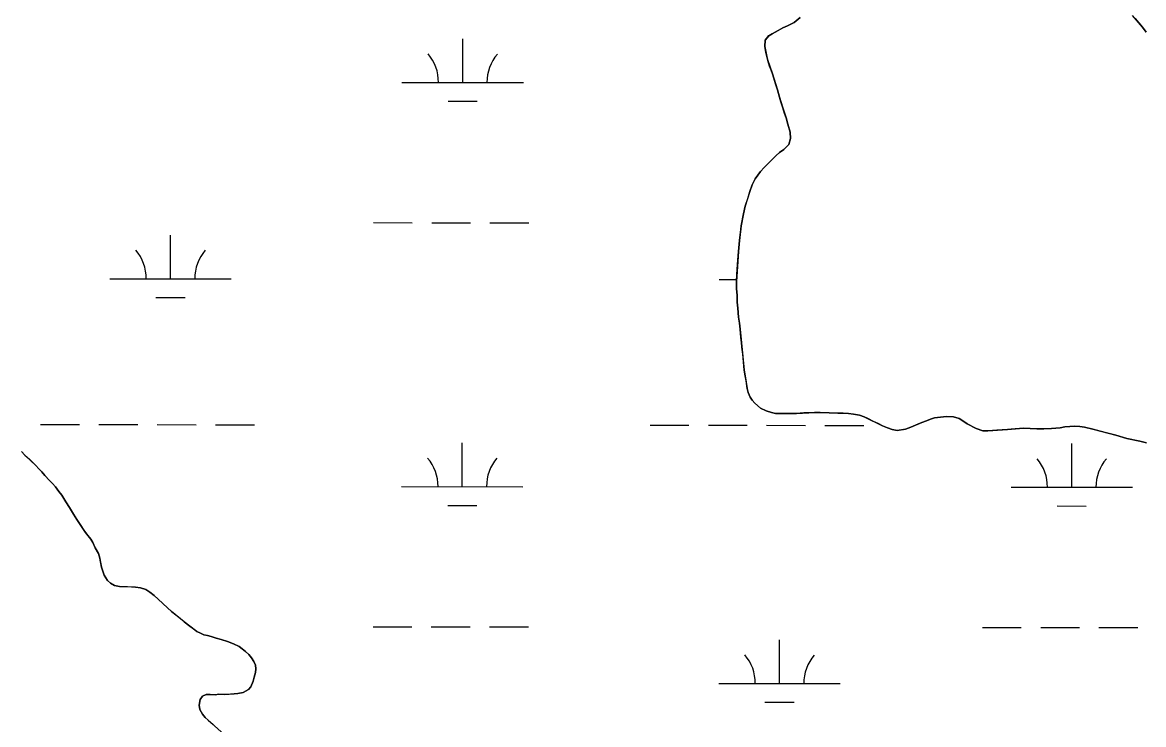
# Model space of a CAD drawing. Extents: x 3148686 to 3186545, y 916144 to 941516.
# Drawn here: x 3163269 to 3164193, y 929870 to 930448 of the extents above; entities that cross this region are included whole.
import ezdxf

# ---------------------------------------------------------------- set-up
doc = ezdxf.new("R2010")
doc.units = 0
for name, color, linetype in [('V-SITE-VEGE', 7, 'Continuous'), ('V-TOPO-SHOR', 7, 'Continuous'), ('V-WETL-SWMP', 7, 'Continuous')]:
    doc.layers.add(name, color=color, linetype=linetype)

msp = doc.modelspace()

# ---------------------------------------------------------------- linework, layer by layer
at = {"layer": 'V-SITE-VEGE'}
for points in [[(3163909.83, 930451.81), (3163904.82, 930447.56), (3163899.41, 930444.91), (3163895.6, 930443.28), (3163891.79, 930441.04), (3163886.77, 930438.4), (3163883.97, 930436.77), (3163880.97, 930433.14), (3163880.8, 930427.91), (3163882.25, 930419.67), (3163883.08, 930416.25), (3163884.72, 930411.63), (3163887.17, 930405.41), (3163891.06, 930392.16), (3163892.71, 930386.13), (3163895.17, 930378.3), (3163898.24, 930369.07), (3163899.68, 930363.85), (3163901.73, 930357.42), (3163901.96, 930351.99), (3163900.37, 930347.15), (3163896.38, 930343.11), (3163892.77, 930340.67), (3163890.17, 930338.24), (3163880.17, 930328.13), (3163877.17, 930324.89), (3163872.78, 930318.83), (3163870.39, 930313.99), (3163868.42, 930308.55), (3163864.66, 930296.45), (3163863.29, 930290.21), (3163861.34, 930280.34), (3163859.8, 930268.06), (3163859.05, 930259.21), (3163857.38, 930234.45), (3163857.41, 930228.62), (3163857.85, 930222.79), (3163858.08, 930217.36), (3163858.51, 930212.33), (3163858.96, 930204.89), (3163859.79, 930200.07), (3163860.42, 930195.25), (3163863.84, 930161.47), (3163864.67, 930156.85), (3163866.14, 930146.4), (3163866.96, 930142.98), (3163868.59, 930139.17), (3163870.22, 930136.56), (3163872.44, 930134.16), (3163877.29, 930129.97), (3163881.73, 930127.78), (3163886.17, 930126.4), (3163889.39, 930125.61), (3163906.89, 930125.71), (3163916.94, 930126.37), (3163926.4, 930126.43), (3163933.64, 930126.27), (3163940.89, 930125.91), (3163945.11, 930125.93), (3163949.54, 930125.76), (3163953.76, 930125.18), (3163958.8, 930124.4), (3163962.43, 930123.02)], [(3164194.74, 930439.58), (3164191.7, 930443.79), (3164183.6, 930453.4)], [(3163962.43, 930123.02), (3163977.76, 930115.66), (3163981.79, 930113.87), (3163985.62, 930112.49), (3163989.85, 930111.71)], [(3163989.85, 930111.71), (3163996.48, 930112.75), (3164000.9, 930114.39), (3164010.13, 930118.26), (3164013.94, 930119.69), (3164017.15, 930121.12), (3164020.36, 930122.14), (3164025.39, 930122.78), (3164030.22, 930123.21), (3164036.05, 930123.04), (3164040.89, 930121.46), (3164047.35, 930117.27), (3164054.81, 930113.49), (3164060.26, 930111.51), (3164064.28, 930111.34), (3164080.57, 930112.64), (3164093.84, 930113.52), (3164104.71, 930113.18), (3164110.54, 930113.21), (3164116.77, 930113.45), (3164124.01, 930113.89), (3164127.83, 930114.72), (3164131.85, 930114.95), (3164135.87, 930115.37), (3164140.1, 930115), (3164143.92, 930114.41), (3164150.97, 930112.84), (3164169.71, 930107.92), (3164178.98, 930105.16), (3164189.45, 930102.81), (3164195.09, 930101.63)], [(3163435.54, 929861.44), (3163422.27, 929873.16), (3163419.86, 929875.55), (3163417.64, 929878.14), (3163415.42, 929882.12), (3163414.8, 929885.52), (3163415.57, 929890.13), (3163417.56, 929892.94), (3163420.55, 929894.36), (3163423.95, 929894.38), (3163427.95, 929894.2), (3163431.15, 929894.62), (3163435.75, 929894.44), (3163443.75, 929894.89), (3163446.75, 929895.31), (3163451.14, 929896.13), (3163455.53, 929898.36), (3163457.52, 929900.77), (3163459.29, 929905.39), (3163460.07, 929908.59), (3163461.25, 929912.39), (3163461.63, 929915.4), (3163461.21, 929918.59), (3163460, 929921.59), (3163457.98, 929924.58), (3163455.76, 929927.37), (3163453.15, 929929.75), (3163447.72, 929933.92), (3163443.11, 929936.09), (3163438.3, 929937.87), (3163433.09, 929939.64), (3163428.88, 929940.81), (3163424.87, 929942.19), (3163421.66, 929942.97), (3163418.66, 929943.55), (3163415.85, 929944.74), (3163412.85, 929946.32), (3163407.22, 929950.69), (3163402.4, 929954.26), (3163392.15, 929962.8), (3163388.73, 929965.79), (3163381.09, 929972.74), (3163377.87, 929975.92), (3163374.25, 929978.7), (3163371.04, 929980.89), (3163366.43, 929982.26), (3163362.42, 929982.84), (3163349.22, 929983.36), (3163345.01, 929984.14), (3163341.8, 929985.92), (3163339.39, 929988.3), (3163336.76, 929992.69), (3163334.53, 929999.08), (3163333.08, 930006.67), (3163331.86, 930010.46), (3163329.23, 930015.25), (3163327.2, 930019.64), (3163325.59, 930022.23), (3163321.36, 930027.61), (3163317.33, 930033.38), (3163314.09, 930038.37), (3163311.47, 930042.95), (3163309.65, 930045.54), (3163308.04, 930048.33), (3163305.01, 930052.92), (3163301.77, 930058.5), (3163299.36, 930061.48), (3163296.54, 930065.27), (3163294.12, 930068.06), (3163291.7, 930070.44), (3163287.88, 930074.62), (3163285.26, 930077.81), (3163282.85, 930080.19), (3163280.43, 930082.98), (3163271.38, 930091.53), (3163268.56, 930094.51)]]:
    msp.add_lwpolyline(points, dxfattribs=at)
at = {"layer": 'V-TOPO-SHOR'}
for points in [[(3163887.77, 930335.81), (3163890.17, 930338.24), (3163892.77, 930340.67), (3163896.38, 930343.11), (3163900.38, 930347.15), (3163901.96, 930351.99), (3163901.73, 930357.42), (3163899.68, 930363.85), (3163898.24, 930369.07), (3163897.01, 930372.68), (3163895.17, 930378.3), (3163893.94, 930382.32), (3163892.71, 930386.13), (3163891.06, 930392.16), (3163889.83, 930396.18), (3163888.81, 930399.99), (3163887.16, 930405.41), (3163885.94, 930408.42), (3163884.72, 930411.63), (3163883.08, 930416.25), (3163882.25, 930419.67), (3163881.63, 930422.88), (3163880.8, 930427.91), (3163880.97, 930433.14), (3163883.97, 930436.77), (3163886.77, 930438.4), (3163891.79, 930441.04), (3163895.6, 930443.28), (3163899.41, 930444.91), (3163904.82, 930447.56), (3163909.83, 930451.81)], [(3164185.83, 930450.8), (3164191.7, 930443.79), (3164194.74, 930439.58)], [(3164195.09, 930101.63), (3164189.45, 930102.81), (3164178.98, 930105.16), (3164169.71, 930107.92), (3164162.05, 930109.89), (3164157.02, 930111.27), (3164150.97, 930112.84), (3164143.92, 930114.41), (3164140.1, 930114.99), (3164135.87, 930115.37), (3164131.85, 930114.95), (3164127.83, 930114.72), (3164124.01, 930113.89), (3164116.77, 930113.45), (3164110.54, 930113.21), (3164104.71, 930113.18), (3164093.84, 930113.52), (3164083.58, 930112.85), (3164080.57, 930112.64), (3164071.92, 930111.98), (3164064.28, 930111.34), (3164060.26, 930111.51), (3164054.81, 930113.49), (3164047.35, 930117.27), (3164044.52, 930119.07), (3164040.89, 930121.46), (3164036.05, 930123.04), (3164030.22, 930123.21), (3164025.39, 930122.78), (3164020.36, 930122.14), (3164017.15, 930121.12), (3164013.94, 930119.69), (3164010.13, 930118.26), (3164006.72, 930116.84), (3164000.9, 930114.39), (3163996.48, 930112.75), (3163989.85, 930111.71), (3163985.62, 930112.49), (3163981.79, 930113.87), (3163977.76, 930115.66), (3163974.12, 930117.45), (3163970.29, 930119.24), (3163965.45, 930121.63), (3163962.43, 930123.02), (3163958.8, 930124.4), (3163953.76, 930125.18), (3163949.54, 930125.76), (3163945.11, 930125.93), (3163940.89, 930125.91), (3163933.64, 930126.27), (3163926.4, 930126.43), (3163921.77, 930126.4), (3163916.94, 930126.37), (3163912.92, 930126.15), (3163906.89, 930125.71), (3163903.07, 930125.69), (3163899.25, 930125.67), (3163894.42, 930125.64), (3163889.39, 930125.61), (3163886.17, 930126.4), (3163881.73, 930127.78), (3163877.29, 930129.97), (3163872.44, 930134.16), (3163870.22, 930136.56), (3163868.59, 930139.17), (3163866.96, 930142.98), (3163866.14, 930146.4), (3163865.29, 930152.63), (3163864.67, 930156.85), (3163863.84, 930161.47), (3163863.19, 930168.1), (3163862.55, 930174.54), (3163861.92, 930180.37), (3163861.49, 930184.19), (3163861.07, 930188.41), (3163860.42, 930195.25), (3163859.79, 930200.07), (3163858.96, 930204.89), (3163858.51, 930212.33), (3163858.08, 930217.36), (3163857.85, 930222.79), (3163857.41, 930228.62), (3163857.38, 930234.45), (3163857.75, 930240.09), (3163858.3, 930248.34), (3163858.67, 930253.77), (3163859.04, 930259.21), (3163859.8, 930268.06), (3163860.95, 930277.12), (3163861.34, 930280.34), (3163863.29, 930290.21), (3163864.66, 930296.45), (3163866.64, 930302.7), (3163868.42, 930308.55), (3163870.39, 930313.99), (3163872.78, 930318.83), (3163877.17, 930324.89), (3163880.17, 930328.13), (3163883.57, 930331.56), (3163887.77, 930335.81)], [(3163268.56, 930094.51), (3163271.38, 930091.53), (3163275, 930088.15), (3163280.43, 930082.98), (3163282.85, 930080.19), (3163285.26, 930077.81)], [(3163285.26, 930077.81), (3163287.88, 930074.62), (3163291.7, 930070.44), (3163294.12, 930068.05), (3163296.54, 930065.27), (3163299.36, 930061.48), (3163301.77, 930058.5), (3163305.01, 930052.92), (3163308.04, 930048.33), (3163309.65, 930045.54), (3163311.47, 930042.95), (3163314.09, 930038.37), (3163317.32, 930033.38), (3163319.34, 930030.59), (3163321.36, 930027.61), (3163323.17, 930025.22), (3163325.59, 930022.23), (3163327.2, 930019.64), (3163329.23, 930015.25), (3163331.86, 930010.46), (3163333.08, 930006.67), (3163333.7, 930003.27), (3163334.53, 929999.08), (3163336.76, 929992.69), (3163339.39, 929988.3), (3163341.8, 929985.92), (3163345.01, 929984.14), (3163349.22, 929983.36), (3163353.82, 929983.19), (3163359.22, 929983.02), (3163362.42, 929982.84), (3163366.43, 929982.26), (3163371.04, 929980.89), (3163374.25, 929978.7), (3163377.87, 929975.92), (3163381.09, 929972.74), (3163385.31, 929968.97), (3163388.73, 929965.79), (3163392.15, 929962.8), (3163395.56, 929960.02), (3163399.38, 929956.85), (3163402.4, 929954.26), (3163407.22, 929950.69), (3163410.23, 929948.31), (3163412.85, 929946.32), (3163415.85, 929944.74), (3163418.66, 929943.55), (3163421.67, 929942.97), (3163424.87, 929942.19), (3163428.88, 929940.81), (3163433.09, 929939.64), (3163438.3, 929937.87), (3163443.11, 929936.09), (3163447.72, 929933.92), (3163450.33, 929931.93), (3163453.15, 929929.75), (3163455.76, 929927.37), (3163457.98, 929924.58), (3163460, 929921.59), (3163461.21, 929918.6), (3163461.63, 929915.4), (3163461.25, 929912.39), (3163460.07, 929908.59), (3163459.29, 929905.38), (3163457.52, 929900.77), (3163455.53, 929898.36), (3163451.14, 929896.13), (3163446.75, 929895.31), (3163443.75, 929894.89), (3163440.55, 929894.67), (3163435.75, 929894.44), (3163431.15, 929894.62), (3163427.95, 929894.2), (3163423.95, 929894.38), (3163420.55, 929894.36), (3163417.56, 929892.94), (3163415.57, 929890.13), (3163414.8, 929885.52), (3163415.42, 929882.13), (3163417.64, 929878.14), (3163419.86, 929875.55), (3163422.27, 929873.16), (3163426.29, 929869.59)]]:
    msp.add_lwpolyline(points, dxfattribs=at)
at = {"layer": 'V-WETL-SWMP'}
for p, q in [((3163631.91, 930398.19), (3163631.95, 930434.19)), ((3163581.91, 930398.24), (3163681.91, 930398.14)), ((3163619.89, 930382.77), (3163643.89, 930382.75)), ((3163558.38, 930282.84), (3163590.38, 930282.8)), ((3163606.38, 930282.79), (3163638.38, 930282.75)), ((3163654.38, 930282.74), (3163686.38, 930282.7)), ((3163391.27, 930236.58), (3163391.3, 930272.58)), ((3163341.27, 930236.64), (3163441.27, 930236.53)), ((3163843.17, 930236.11), (3163857.48, 930236.09)), ((3163379.25, 930221.16), (3163403.25, 930221.14)), ((3163284.3, 930116.62), (3163316.3, 930116.59)), ((3163332.3, 930116.57), (3163364.3, 930116.54)), ((3163380.3, 930116.52), (3163412.3, 930116.49)), ((3163428.3, 930116.47), (3163460.3, 930116.44)), ((3163786.2, 930116.1), (3163818.2, 930116.06)), ((3163834.2, 930116.05), (3163866.2, 930116.01)), ((3163882.2, 930115.99), (3163914.2, 930115.96)), ((3163930.2, 930115.94), (3163962.2, 930115.91)), ((3163631.56, 930065.52), (3163631.6, 930101.52)), ((3164133.47, 930064.99), (3164133.5, 930100.99)), ((3163581.56, 930065.57), (3163681.56, 930065.46)), ((3164083.47, 930065.04), (3164183.47, 930064.94)), ((3163619.54, 930050.1), (3163643.54, 930050.07)), ((3164121.45, 930049.57), (3164145.45, 930049.54)), ((3163558.03, 929950.16), (3163590.03, 929950.13)), ((3163606.03, 929950.11), (3163638.03, 929950.08)), ((3163654.03, 929950.06), (3163686.03, 929950.03)), ((3164059.94, 929949.63), (3164091.94, 929949.6)), ((3164107.94, 929949.58), (3164139.94, 929949.55)), ((3164155.94, 929949.53), (3164187.94, 929949.5)), ((3163892.82, 929903.38), (3163892.86, 929939.38)), ((3163842.82, 929903.43), (3163942.82, 929903.33)), ((3163880.81, 929887.96), (3163904.81, 929887.94))]:
    msp.add_line(p, q, dxfattribs=at)
for points in [[(3163861.06, 930188.41), (3163860.42, 930195.25), (3163859.79, 930200.07), (3163858.96, 930204.89), (3163858.51, 930212.33), (3163858.08, 930217.36), (3163857.85, 930222.79), (3163857.41, 930228.62), (3163857.38, 930234.45), (3163857.75, 930240.09), (3163858.3, 930248.34), (3163859.04, 930259.21), (3163859.8, 930268.06), (3163860.95, 930277.12), (3163861.34, 930280.34), (3163863.29, 930290.21), (3163864.66, 930296.45), (3163866.64, 930302.7), (3163868.41, 930308.55), (3163870.39, 930313.99), (3163872.78, 930318.83), (3163877.17, 930324.89), (3163880.17, 930328.13), (3163890.17, 930338.24), (3163892.77, 930340.67), (3163896.38, 930343.11), (3163900.38, 930347.15), (3163901.96, 930351.99), (3163901.73, 930357.42), (3163899.68, 930363.84), (3163898.24, 930369.07), (3163897.01, 930372.68), (3163895.17, 930378.3), (3163893.94, 930382.32), (3163892.71, 930386.13), (3163891.06, 930392.16), (3163889.83, 930396.17), (3163888.81, 930399.99), (3163887.16, 930405.41), (3163885.94, 930408.42), (3163884.71, 930411.63), (3163883.08, 930416.25), (3163882.25, 930419.67), (3163881.63, 930422.88), (3163880.8, 930427.91), (3163880.97, 930433.14), (3163883.97, 930436.78), (3163886.77, 930438.4), (3163891.79, 930441.05), (3163895.6, 930443.28), (3163899.41, 930444.91), (3163904.82, 930447.56), (3163909.83, 930451.81)], [(3164185.83, 930450.8), (3164191.7, 930443.79), (3164194.74, 930439.58)], [(3164195.09, 930101.63), (3164189.45, 930102.81), (3164178.98, 930105.16), (3164169.71, 930107.92), (3164162.05, 930109.89), (3164157.02, 930111.27), (3164150.97, 930112.84), (3164143.92, 930114.41), (3164140.1, 930114.99), (3164135.87, 930115.37), (3164131.85, 930114.95), (3164127.83, 930114.72), (3164124.01, 930113.89), (3164116.77, 930113.45), (3164110.54, 930113.21), (3164104.7, 930113.18), (3164093.84, 930113.52), (3164083.58, 930112.86), (3164080.57, 930112.64), (3164071.92, 930111.98), (3164064.28, 930111.34), (3164060.26, 930111.51), (3164054.81, 930113.49), (3164047.35, 930117.27), (3164044.52, 930119.07), (3164040.89, 930121.46), (3164036.05, 930123.04), (3164030.22, 930123.21), (3164025.39, 930122.78), (3164020.37, 930122.14), (3164017.15, 930121.12), (3164013.94, 930119.69), (3164010.13, 930118.26), (3164006.72, 930116.84), (3164000.9, 930114.39), (3163996.48, 930112.75), (3163989.85, 930111.71), (3163985.62, 930112.49), (3163981.79, 930113.87), (3163977.76, 930115.66), (3163974.13, 930117.45), (3163970.29, 930119.24), (3163965.45, 930121.63), (3163962.43, 930123.02), (3163958.8, 930124.4), (3163953.76, 930125.18), (3163949.54, 930125.76), (3163945.11, 930125.93), (3163940.89, 930125.91), (3163933.64, 930126.27), (3163926.4, 930126.43), (3163916.94, 930126.37), (3163912.92, 930126.15), (3163906.89, 930125.71), (3163889.39, 930125.61), (3163886.17, 930126.4), (3163881.73, 930127.78), (3163877.29, 930129.97), (3163872.44, 930134.16), (3163870.22, 930136.56), (3163868.59, 930139.17), (3163866.96, 930142.98), (3163866.14, 930146.4), (3163865.29, 930152.63), (3163864.67, 930156.85), (3163863.84, 930161.47), (3163863.19, 930168.1), (3163862.55, 930174.54), (3163861.92, 930180.37), (3163861.49, 930184.19), (3163861.06, 930188.41)], [(3163268.56, 930094.51), (3163271.38, 930091.53), (3163275, 930088.15), (3163280.43, 930082.98), (3163282.85, 930080.19), (3163285.26, 930077.81), (3163287.88, 930074.62), (3163291.7, 930070.44), (3163294.12, 930068.06), (3163296.54, 930065.27), (3163299.36, 930061.48), (3163301.78, 930058.5), (3163305.01, 930052.92), (3163308.04, 930048.33), (3163309.65, 930045.54), (3163311.47, 930042.95), (3163314.09, 930038.37), (3163317.32, 930033.38), (3163319.34, 930030.59), (3163321.36, 930027.61), (3163323.17, 930025.22), (3163325.59, 930022.23), (3163327.21, 930019.64), (3163329.23, 930015.25), (3163331.86, 930010.46), (3163333.08, 930006.67), (3163333.7, 930003.27), (3163334.53, 929999.08), (3163336.76, 929992.69), (3163339.39, 929988.3), (3163341.8, 929985.92), (3163345.01, 929984.14), (3163349.22, 929983.36), (3163353.82, 929983.19), (3163359.22, 929983.02), (3163362.42, 929982.84), (3163366.43, 929982.26), (3163371.04, 929980.89), (3163374.25, 929978.7), (3163377.87, 929975.92), (3163381.09, 929972.74), (3163385.31, 929968.97), (3163388.73, 929965.79), (3163392.15, 929962.8), (3163395.56, 929960.02), (3163399.38, 929956.85), (3163402.4, 929954.26), (3163407.22, 929950.69), (3163410.23, 929948.31), (3163412.85, 929946.32), (3163415.85, 929944.74), (3163418.66, 929943.55), (3163421.67, 929942.97), (3163424.87, 929942.19), (3163428.88, 929940.81), (3163433.09, 929939.64), (3163438.3, 929937.87), (3163443.11, 929936.09), (3163447.72, 929933.92), (3163450.34, 929931.94), (3163453.15, 929929.75), (3163455.76, 929927.37), (3163457.98, 929924.58), (3163460, 929921.59), (3163461.21, 929918.6), (3163461.63, 929915.4), (3163461.25, 929912.4), (3163460.07, 929908.59), (3163459.29, 929905.38), (3163457.52, 929900.77), (3163455.53, 929898.36)], [(3163455.53, 929898.36), (3163451.14, 929896.13), (3163446.75, 929895.31), (3163443.75, 929894.89), (3163440.55, 929894.67), (3163435.75, 929894.44), (3163431.15, 929894.62), (3163427.95, 929894.2), (3163423.95, 929894.38), (3163420.55, 929894.36), (3163417.56, 929892.94), (3163415.57, 929890.13), (3163414.8, 929885.52), (3163415.42, 929882.12), (3163417.64, 929878.14), (3163419.86, 929875.55), (3163422.27, 929873.16), (3163426.29, 929869.59)]]:
    msp.add_lwpolyline(points, dxfattribs=at)
for centre, start, end in [((3163576.67, 930398.72), 359.16781, 40.71147), ((3163687.15, 930398.61), 139.1678, 180.71146), ((3163336.02, 930237.12), 359.16781, 40.71147), ((3163446.51, 930237), 139.1678, 180.71146), ((3163576.32, 930066.05), 359.16781, 40.71147), ((3163686.8, 930065.93), 139.1678, 180.71146), ((3164078.22, 930065.52), 359.16781, 40.71147), ((3164188.71, 930065.4), 139.1678, 180.71146), ((3163837.58, 929903.91), 359.16781, 40.71147), ((3163948.07, 929903.8), 139.1678, 180.71146)]:
    msp.add_arc(centre, 35.25, start, end, dxfattribs=at)

doc.saveas('drawing.dxf')
